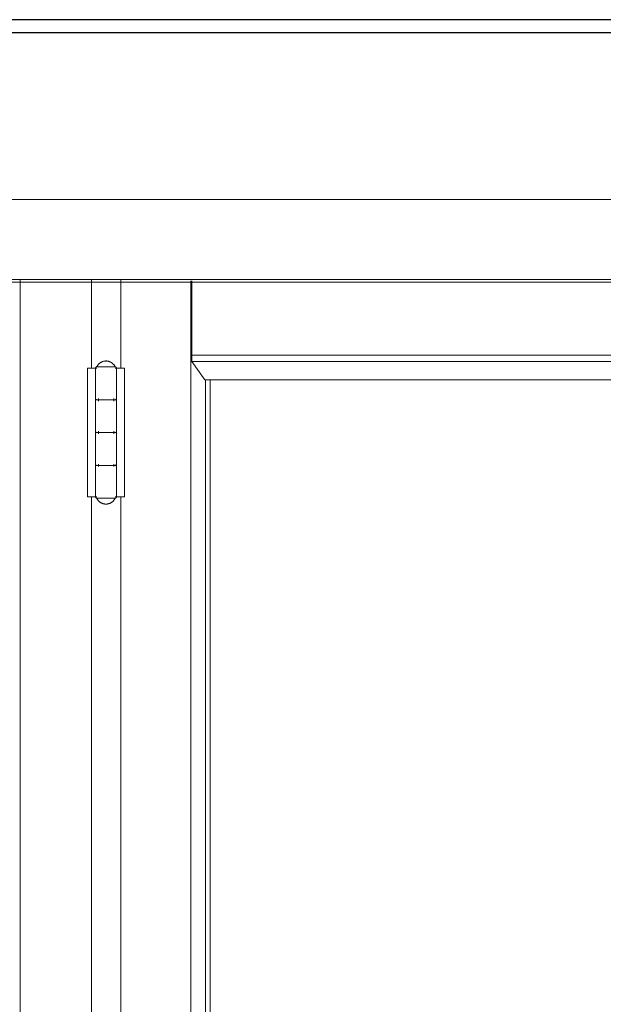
# Model space of a CAD drawing. Header units: inches. Extents: x 424 to 2043, y -237 to 445.
# Tile 765 of 965: x 872.313 to 872.758, y 214.347 to 215.097. Entities that reach past the tile are written whole.
import ezdxf

# ---------------------------------------------------------------- set-up
doc = ezdxf.new("R2010")
doc.units = ezdxf.units.IN
doc.header["$MEASUREMENT"] = 0
for name, color, linetype, lineweight in [('A-DOOR', 31, 'Continuous', 9), ('A-GENM', 13, 'Continuous', 9), ('A-WALL', 113, 'Continuous', 9)]:
    doc.layers.add(name, color=color, linetype=linetype, lineweight=lineweight)

# ---------------------------------------------------------------- blocks, each defined once
blk = doc.blocks.new('Generic Models 1 - Generic Models 1-135348-Section 1')
at = {"layer": 'A-GENM', "lineweight": 25}
blk.add_line((-87.41681, 0), (-119.66777, 0), dxfattribs=at)
blk = doc.blocks.new('Generic Models 7 - Generic Models 7-166682-Section 1')
at = {"layer": 'A-GENM', "lineweight": 25}
for p, q in [((-82.46153, 0), (-119.66777, 0)), ((-82.46153, -0.01), (-119.66777, -0.01))]:
    blk.add_line(p, q, dxfattribs=at)
blk = doc.blocks.new('5-panel_Bi-fold_external_door_10806 - Type 1-239875-Section 1')
at = {"layer": 'A-DOOR'}
for p, q in [((-107.16882, -0.137), (-102.25701, -0.137)), ((-107.16882, -0.19798), (-102.25701, -0.19798)), ((-107.1688, -0.2), (-102.25699, -0.2)), ((-104.57272, -2.937), (-104.57272, -0.19843)), ((-104.51851, -0.26546), (-104.51851, -0.19843)), ((-104.49612, -0.19843), (-104.49612, -0.26546)), ((-104.44285, -0.19885), (-104.44285, -2.937)), ((-104.44214, -0.25544), (-104.44214, -0.19885)), ((-104.44208, -0.26041), (-104.44214, -0.25544)), ((-104.44214, -0.25544), (-103.86171, -0.25544)), ((-104.4322, -0.27426), (-104.44208, -0.26041)), ((-104.44208, -0.26041), (-103.86171, -0.26041)), ((-104.52136, -0.26546), (-104.51713, -0.26546)), ((-104.52136, -0.36346), (-104.52136, -0.26546)), ((-104.51713, -0.26546), (-104.51541, -0.26546)), ((-104.51541, -0.26546), (-104.51541, -0.28846)), ((-104.51541, -0.26546), (-104.5144, -0.26546)), ((-104.51541, -0.36346), (-104.51541, -0.26546)), ((-104.50747, -0.26446), (-104.5135, -0.26446)), ((-104.50138, -0.26446), (-104.50747, -0.26446)), ((-104.50036, -0.26546), (-104.49964, -0.26546)), ((-104.49942, -0.26546), (-104.49762, -0.26546)), ((-104.49942, -0.26546), (-104.49942, -0.36346)), ((-104.49941, -0.28846), (-104.49941, -0.26546)), ((-104.49762, -0.26546), (-104.49331, -0.26546)), ((-104.49331, -0.26546), (-104.49331, -0.36346)), ((-104.4322, -0.27426), (-103.86171, -0.27426)), ((-104.4316, -0.27426), (-104.4316, -2.83524)), ((-104.42802, -0.27426), (-104.42802, -2.83524)), ((-104.51541, -0.29046), (-104.51541, -0.31346)), ((-104.51319, -0.29046), (-104.51319, -0.28846)), ((-104.50747, -0.28946), (-104.50735, -0.28946)), ((-104.50735, -0.28946), (-104.50747, -0.28946)), ((-104.50154, -0.28846), (-104.50154, -0.29046)), ((-104.49941, -0.31346), (-104.49941, -0.29046)), ((-104.51319, -0.31546), (-104.51319, -0.31346)), ((-104.50747, -0.31446), (-104.50735, -0.31446)), ((-104.50735, -0.31446), (-104.50747, -0.31446)), ((-104.50154, -0.31346), (-104.50154, -0.31546)), ((-104.51541, -0.31546), (-104.51541, -0.33846)), ((-104.49941, -0.33846), (-104.49941, -0.31546)), ((-104.51541, -0.34046), (-104.51541, -0.36346)), ((-104.51319, -0.34046), (-104.51319, -0.33846)), ((-104.50747, -0.33946), (-104.50735, -0.33946)), ((-104.50735, -0.33946), (-104.50747, -0.33946)), ((-104.50154, -0.33846), (-104.50154, -0.34046)), ((-104.49941, -0.36346), (-104.49941, -0.34046)), ((-104.51713, -0.36346), (-104.52136, -0.36346)), ((-104.51851, -1.688), (-104.51851, -0.36346)), ((-104.51541, -0.36346), (-104.51713, -0.36346)), ((-104.5144, -0.36346), (-104.51541, -0.36346)), ((-104.5135, -0.36446), (-104.50747, -0.36446)), ((-104.50747, -0.36446), (-104.50138, -0.36446)), ((-104.49964, -0.36346), (-104.50036, -0.36346)), ((-104.49762, -0.36346), (-104.49942, -0.36346)), ((-104.49331, -0.36346), (-104.49762, -0.36346)), ((-104.49612, -0.36346), (-104.49612, -1.688))]:
    blk.add_line(p, q, dxfattribs=at)
at = {"layer": 'A-DOOR', "flags": 128}
for points in [[(-104.51441, -0.26446), (-104.51428, -0.26418), (-104.51413, -0.26391), (-104.51398, -0.26365), (-104.51381, -0.26339), (-104.51364, -0.26313), (-104.51345, -0.26289), (-104.51326, -0.26265), (-104.51305, -0.26242), (-104.51284, -0.2622), (-104.51261, -0.26199), (-104.51238, -0.26178), (-104.51214, -0.26159), (-104.5119, -0.2614), (-104.51164, -0.26123), (-104.51138, -0.26107), (-104.51112, -0.26091), (-104.51085, -0.26077), (-104.51057, -0.26064), (-104.51028, -0.26052), (-104.51, -0.26041), (-104.5097, -0.26031), (-104.50941, -0.26022), (-104.50911, -0.26015), (-104.50881, -0.26009), (-104.5085, -0.26004), (-104.5082, -0.26), (-104.50789, -0.25998), (-104.50759, -0.25996), (-104.50741, -0.25996)], [(-104.50741, -0.25996), (-104.5071, -0.25997), (-104.5068, -0.25999), (-104.50649, -0.26002), (-104.50618, -0.26006), (-104.50588, -0.26011), (-104.50558, -0.26018), (-104.50528, -0.26026), (-104.50499, -0.26035), (-104.5047, -0.26045), (-104.50441, -0.26057), (-104.50413, -0.26069), (-104.50386, -0.26083), (-104.50359, -0.26098), (-104.50332, -0.26114), (-104.50307, -0.2613), (-104.50282, -0.26148), (-104.50257, -0.26167), (-104.50234, -0.26187), (-104.50211, -0.26208), (-104.50189, -0.26229), (-104.50168, -0.26252), (-104.50148, -0.26275), (-104.50129, -0.26299), (-104.50111, -0.26324), (-104.50094, -0.2635), (-104.50077, -0.26376), (-104.50062, -0.26403), (-104.50048, -0.2643), (-104.50041, -0.26446)], [(-104.51541, -0.26546), (-104.51541, -0.26542), (-104.51541, -0.26538), (-104.5154, -0.26534), (-104.5154, -0.2653), (-104.51539, -0.26526), (-104.51538, -0.26522), (-104.51537, -0.26518), (-104.51536, -0.26515), (-104.51535, -0.26511), (-104.51533, -0.26507), (-104.51532, -0.26503), (-104.5153, -0.265), (-104.51528, -0.26496), (-104.51526, -0.26493), (-104.51524, -0.2649), (-104.51521, -0.26486), (-104.51519, -0.26483), (-104.51516, -0.2648), (-104.51514, -0.26477), (-104.51511, -0.26474), (-104.51508, -0.26472), (-104.51505, -0.26469), (-104.51502, -0.26467), (-104.51498, -0.26464), (-104.51495, -0.26462), (-104.51492, -0.2646), (-104.51488, -0.26458), (-104.51485, -0.26456), (-104.51481, -0.26454), (-104.51477, -0.26453), (-104.51474, -0.26452), (-104.5147, -0.2645), (-104.51466, -0.26449), (-104.51462, -0.26448), (-104.51458, -0.26448), (-104.51454, -0.26447), (-104.5145, -0.26447), (-104.51446, -0.26446), (-104.51442, -0.26446), (-104.51441, -0.26446)], [(-104.50747, -0.26446), (-104.50775, -0.26446), (-104.50803, -0.26446), (-104.50831, -0.26446), (-104.50859, -0.26446), (-104.50886, -0.26446), (-104.50913, -0.26446), (-104.5094, -0.26446), (-104.50967, -0.26446), (-104.50993, -0.26446), (-104.51019, -0.26446), (-104.51045, -0.26446), (-104.5107, -0.26446), (-104.51094, -0.26446), (-104.51118, -0.26446), (-104.51141, -0.26446), (-104.51164, -0.26446), (-104.51186, -0.26446), (-104.51207, -0.26446), (-104.51228, -0.26446), (-104.51247, -0.26446), (-104.51266, -0.26446), (-104.51284, -0.26446), (-104.51302, -0.26446), (-104.51318, -0.26446), (-104.51333, -0.26446), (-104.51348, -0.26446), (-104.51361, -0.26446), (-104.51374, -0.26446), (-104.51385, -0.26446), (-104.51396, -0.26446), (-104.51405, -0.26446), (-104.51413, -0.26446), (-104.51421, -0.26446), (-104.51427, -0.26446), (-104.51432, -0.26446), (-104.51436, -0.26446), (-104.51439, -0.26446), (-104.5144, -0.26446), (-104.51441, -0.26446)], [(-104.51441, -0.26446), (-104.51441, -0.26446), (-104.51439, -0.26446), (-104.51436, -0.26446), (-104.51432, -0.26446), (-104.51427, -0.26446), (-104.51421, -0.26446), (-104.51414, -0.26446), (-104.51406, -0.26446), (-104.51396, -0.26446), (-104.51386, -0.26446), (-104.51374, -0.26446), (-104.51362, -0.26446), (-104.51349, -0.26446), (-104.51334, -0.26446), (-104.51319, -0.26446), (-104.51303, -0.26446), (-104.51285, -0.26446)], [(-104.50041, -0.26446), (-104.50042, -0.26446), (-104.50043, -0.26446), (-104.50046, -0.26446), (-104.5005, -0.26446), (-104.50055, -0.26446), (-104.50061, -0.26446), (-104.50068, -0.26446), (-104.50077, -0.26446), (-104.50086, -0.26446), (-104.50096, -0.26446), (-104.50108, -0.26446), (-104.5012, -0.26446), (-104.50134, -0.26446), (-104.50148, -0.26446), (-104.50163, -0.26446), (-104.5018, -0.26446), (-104.50197, -0.26446), (-104.50215, -0.26446), (-104.50234, -0.26446), (-104.50253, -0.26446), (-104.50274, -0.26446), (-104.50295, -0.26446), (-104.50317, -0.26446), (-104.5034, -0.26446), (-104.50363, -0.26446), (-104.50387, -0.26446), (-104.50411, -0.26446), (-104.50436, -0.26446), (-104.50462, -0.26446), (-104.50487, -0.26446), (-104.50514, -0.26446), (-104.5054, -0.26446), (-104.50567, -0.26446), (-104.50595, -0.26446), (-104.50622, -0.26446), (-104.5065, -0.26446), (-104.50678, -0.26446), (-104.50706, -0.26446), (-104.50734, -0.26446), (-104.50747, -0.26446)], [(-104.50198, -0.26446), (-104.5018, -0.26446), (-104.50164, -0.26446), (-104.50149, -0.26446), (-104.50134, -0.26446), (-104.50121, -0.26446), (-104.50108, -0.26446), (-104.50097, -0.26446), (-104.50086, -0.26446), (-104.50077, -0.26446), (-104.50069, -0.26446), (-104.50061, -0.26446), (-104.50055, -0.26446), (-104.5005, -0.26446), (-104.50046, -0.26446), (-104.50043, -0.26446), (-104.50042, -0.26446), (-104.50041, -0.26446)], [(-104.50041, -0.26446), (-104.50037, -0.26446), (-104.50033, -0.26446), (-104.50029, -0.26447), (-104.50025, -0.26447), (-104.50021, -0.26448), (-104.50017, -0.26449), (-104.50013, -0.2645), (-104.5001, -0.26451), (-104.50006, -0.26453), (-104.50002, -0.26454), (-104.49998, -0.26456), (-104.49995, -0.26457), (-104.49991, -0.26459), (-104.49988, -0.26461), (-104.49985, -0.26464), (-104.49981, -0.26466), (-104.49978, -0.26468), (-104.49975, -0.26471), (-104.49972, -0.26474), (-104.49969, -0.26476), (-104.49967, -0.26479), (-104.49964, -0.26482), (-104.49962, -0.26486), (-104.49959, -0.26489), (-104.49957, -0.26492), (-104.49955, -0.26495), (-104.49953, -0.26499), (-104.49951, -0.26503), (-104.49949, -0.26506), (-104.49948, -0.2651), (-104.49946, -0.26514), (-104.49945, -0.26517), (-104.49944, -0.26521), (-104.49943, -0.26525), (-104.49943, -0.26529), (-104.49942, -0.26533), (-104.49941, -0.26537), (-104.49941, -0.26541), (-104.49941, -0.26545), (-104.49941, -0.26546)], [(-104.51441, -0.28946), (-104.51445, -0.28946), (-104.51449, -0.28946), (-104.51453, -0.28945), (-104.51457, -0.28945), (-104.51461, -0.28944), (-104.51465, -0.28943), (-104.51469, -0.28942), (-104.51473, -0.28941), (-104.51476, -0.2894), (-104.5148, -0.28938), (-104.51484, -0.28937), (-104.51487, -0.28935), (-104.51491, -0.28933), (-104.51494, -0.28931), (-104.51498, -0.28929), (-104.51501, -0.28926), (-104.51504, -0.28924), (-104.51507, -0.28921), (-104.5151, -0.28919), (-104.51513, -0.28916), (-104.51516, -0.28913), (-104.51518, -0.2891), (-104.51521, -0.28907), (-104.51523, -0.28903), (-104.51525, -0.289), (-104.51527, -0.28897), (-104.51529, -0.28893), (-104.51531, -0.2889), (-104.51533, -0.28886), (-104.51534, -0.28882), (-104.51536, -0.28879), (-104.51537, -0.28875), (-104.51538, -0.28871), (-104.51539, -0.28867), (-104.5154, -0.28863), (-104.5154, -0.28859), (-104.51541, -0.28855), (-104.51541, -0.28851), (-104.51541, -0.28847), (-104.51541, -0.28846)], [(-104.51541, -0.29046), (-104.51541, -0.29042), (-104.51541, -0.29038), (-104.5154, -0.29034), (-104.5154, -0.2903), (-104.51539, -0.29026), (-104.51538, -0.29022), (-104.51537, -0.29018), (-104.51536, -0.29015), (-104.51535, -0.29011), (-104.51533, -0.29007), (-104.51532, -0.29003), (-104.5153, -0.29), (-104.51528, -0.28996), (-104.51526, -0.28993), (-104.51524, -0.2899), (-104.51521, -0.28986), (-104.51519, -0.28983), (-104.51516, -0.2898), (-104.51514, -0.28977), (-104.51511, -0.28974), (-104.51508, -0.28972), (-104.51505, -0.28969), (-104.51502, -0.28967), (-104.51498, -0.28964), (-104.51495, -0.28962), (-104.51492, -0.2896), (-104.51488, -0.28958), (-104.51485, -0.28956), (-104.51481, -0.28954), (-104.51477, -0.28953), (-104.51474, -0.28952), (-104.5147, -0.2895), (-104.51466, -0.28949), (-104.51462, -0.28948), (-104.51458, -0.28948), (-104.51454, -0.28947), (-104.5145, -0.28947), (-104.51446, -0.28946), (-104.51442, -0.28946), (-104.51441, -0.28946)], [(-104.50735, -0.28946), (-104.50763, -0.28946), (-104.50791, -0.28946), (-104.50819, -0.28946), (-104.50846, -0.28946), (-104.50874, -0.28946), (-104.50901, -0.28946), (-104.50929, -0.28946), (-104.50955, -0.28946), (-104.50982, -0.28946), (-104.51008, -0.28946), (-104.51034, -0.28946), (-104.51059, -0.28946), (-104.51084, -0.28946), (-104.51108, -0.28946), (-104.51131, -0.28946), (-104.51154, -0.28946), (-104.51176, -0.28946), (-104.51198, -0.28946), (-104.51219, -0.28946), (-104.51239, -0.28946), (-104.51258, -0.28946), (-104.51277, -0.28946), (-104.51294, -0.28946), (-104.51311, -0.28946), (-104.51327, -0.28946), (-104.51342, -0.28946), (-104.51356, -0.28946), (-104.51368, -0.28946), (-104.5138, -0.28946), (-104.51391, -0.28946), (-104.51401, -0.28946), (-104.5141, -0.28946), (-104.51418, -0.28946), (-104.51424, -0.28946), (-104.5143, -0.28946), (-104.51434, -0.28946), (-104.51438, -0.28946), (-104.5144, -0.28946), (-104.51441, -0.28946)], [(-104.51441, -0.28946), (-104.51441, -0.28946), (-104.51439, -0.28946), (-104.51436, -0.28946), (-104.51432, -0.28946), (-104.51427, -0.28946), (-104.51421, -0.28946), (-104.51414, -0.28946), (-104.51406, -0.28946), (-104.51396, -0.28946), (-104.51386, -0.28946), (-104.51374, -0.28946), (-104.51362, -0.28946), (-104.51349, -0.28946), (-104.51334, -0.28946), (-104.51319, -0.28946), (-104.51303, -0.28946), (-104.51285, -0.28946), (-104.51267, -0.28946), (-104.51248, -0.28946), (-104.51229, -0.28946), (-104.51208, -0.28946), (-104.51187, -0.28946), (-104.51165, -0.28946), (-104.51143, -0.28946), (-104.51119, -0.28946), (-104.51095, -0.28946), (-104.51071, -0.28946), (-104.51046, -0.28946), (-104.51021, -0.28946), (-104.50995, -0.28946), (-104.50968, -0.28946), (-104.50942, -0.28946), (-104.50915, -0.28946), (-104.50888, -0.28946), (-104.5086, -0.28946), (-104.50832, -0.28946), (-104.50805, -0.28946), (-104.50777, -0.28946), (-104.50749, -0.28946), (-104.50747, -0.28946)], [(-104.50747, -0.28946), (-104.50775, -0.28946), (-104.50803, -0.28946), (-104.50831, -0.28946), (-104.50859, -0.28946), (-104.50886, -0.28946), (-104.50913, -0.28946), (-104.5094, -0.28946), (-104.50967, -0.28946), (-104.50993, -0.28946), (-104.51019, -0.28946), (-104.51045, -0.28946), (-104.5107, -0.28946), (-104.51094, -0.28946), (-104.51118, -0.28946), (-104.51141, -0.28946), (-104.51164, -0.28946), (-104.51186, -0.28946), (-104.51207, -0.28946), (-104.51228, -0.28946), (-104.51247, -0.28946), (-104.51266, -0.28946), (-104.51284, -0.28946), (-104.51302, -0.28946), (-104.51318, -0.28946), (-104.51333, -0.28946), (-104.51348, -0.28946), (-104.51361, -0.28946), (-104.51374, -0.28946), (-104.51385, -0.28946), (-104.51396, -0.28946), (-104.51405, -0.28946), (-104.51413, -0.28946), (-104.51421, -0.28946), (-104.51427, -0.28946), (-104.51432, -0.28946), (-104.51436, -0.28946), (-104.51439, -0.28946), (-104.5144, -0.28946), (-104.51441, -0.28946)], [(-104.51441, -0.28946), (-104.51441, -0.28946), (-104.51439, -0.28946), (-104.51436, -0.28946), (-104.51432, -0.28946), (-104.51427, -0.28946), (-104.51421, -0.28946), (-104.51414, -0.28946), (-104.51406, -0.28946), (-104.51396, -0.28946), (-104.51386, -0.28946), (-104.51374, -0.28946), (-104.51362, -0.28946), (-104.51349, -0.28946), (-104.51334, -0.28946), (-104.51319, -0.28946), (-104.51303, -0.28946), (-104.51285, -0.28946), (-104.51267, -0.28946), (-104.51248, -0.28946), (-104.51229, -0.28946), (-104.51208, -0.28946), (-104.51187, -0.28946), (-104.51165, -0.28946), (-104.51143, -0.28946), (-104.51119, -0.28946), (-104.51095, -0.28946), (-104.51071, -0.28946), (-104.51046, -0.28946), (-104.51021, -0.28946), (-104.50995, -0.28946), (-104.50968, -0.28946), (-104.50942, -0.28946), (-104.50915, -0.28946), (-104.50888, -0.28946), (-104.5086, -0.28946), (-104.50832, -0.28946), (-104.50805, -0.28946), (-104.50777, -0.28946), (-104.50749, -0.28946), (-104.50735, -0.28946)], [(-104.50747, -0.28946), (-104.50719, -0.28946), (-104.50691, -0.28946), (-104.50663, -0.28946), (-104.50636, -0.28946), (-104.50608, -0.28946), (-104.50581, -0.28946), (-104.50554, -0.28946), (-104.50527, -0.28946), (-104.505, -0.28946), (-104.50474, -0.28946), (-104.50449, -0.28946), (-104.50423, -0.28946), (-104.50399, -0.28946), (-104.50374, -0.28946), (-104.50351, -0.28946), (-104.50328, -0.28946), (-104.50306, -0.28946), (-104.50284, -0.28946), (-104.50263, -0.28946), (-104.50243, -0.28946), (-104.50224, -0.28946), (-104.50206, -0.28946), (-104.50188, -0.28946), (-104.50171, -0.28946), (-104.50155, -0.28946), (-104.50141, -0.28946), (-104.50127, -0.28946), (-104.50114, -0.28946), (-104.50102, -0.28946), (-104.50091, -0.28946), (-104.50081, -0.28946), (-104.50072, -0.28946), (-104.50065, -0.28946), (-104.50058, -0.28946), (-104.50052, -0.28946), (-104.50048, -0.28946), (-104.50045, -0.28946), (-104.50042, -0.28946), (-104.50041, -0.28946)], [(-104.50041, -0.28946), (-104.50042, -0.28946), (-104.50043, -0.28946), (-104.50046, -0.28946), (-104.5005, -0.28946), (-104.50055, -0.28946), (-104.50061, -0.28946), (-104.50068, -0.28946), (-104.50077, -0.28946), (-104.50086, -0.28946), (-104.50096, -0.28946), (-104.50108, -0.28946), (-104.5012, -0.28946), (-104.50134, -0.28946), (-104.50148, -0.28946), (-104.50163, -0.28946), (-104.5018, -0.28946), (-104.50197, -0.28946), (-104.50215, -0.28946), (-104.50234, -0.28946), (-104.50253, -0.28946), (-104.50274, -0.28946), (-104.50295, -0.28946), (-104.50317, -0.28946), (-104.5034, -0.28946), (-104.50363, -0.28946), (-104.50387, -0.28946), (-104.50411, -0.28946), (-104.50436, -0.28946), (-104.50462, -0.28946), (-104.50487, -0.28946), (-104.50514, -0.28946), (-104.5054, -0.28946), (-104.50567, -0.28946), (-104.50595, -0.28946), (-104.50622, -0.28946), (-104.5065, -0.28946), (-104.50678, -0.28946), (-104.50706, -0.28946), (-104.50734, -0.28946), (-104.50747, -0.28946)], [(-104.50041, -0.28946), (-104.50042, -0.28946), (-104.50043, -0.28946), (-104.50046, -0.28946), (-104.5005, -0.28946), (-104.50055, -0.28946), (-104.50061, -0.28946), (-104.50068, -0.28946), (-104.50077, -0.28946), (-104.50086, -0.28946), (-104.50096, -0.28946), (-104.50108, -0.28946), (-104.5012, -0.28946), (-104.50134, -0.28946), (-104.50148, -0.28946), (-104.50163, -0.28946), (-104.5018, -0.28946), (-104.50197, -0.28946), (-104.50215, -0.28946), (-104.50234, -0.28946), (-104.50253, -0.28946), (-104.50274, -0.28946), (-104.50295, -0.28946), (-104.50317, -0.28946), (-104.5034, -0.28946), (-104.50363, -0.28946), (-104.50387, -0.28946), (-104.50411, -0.28946), (-104.50436, -0.28946), (-104.50462, -0.28946), (-104.50487, -0.28946), (-104.50514, -0.28946), (-104.5054, -0.28946), (-104.50567, -0.28946), (-104.50595, -0.28946), (-104.50622, -0.28946), (-104.5065, -0.28946), (-104.50678, -0.28946), (-104.50706, -0.28946), (-104.50734, -0.28946), (-104.50735, -0.28946)], [(-104.50735, -0.28946), (-104.50707, -0.28946), (-104.50679, -0.28946), (-104.50651, -0.28946), (-104.50623, -0.28946), (-104.50596, -0.28946), (-104.50569, -0.28946), (-104.50542, -0.28946), (-104.50515, -0.28946), (-104.50489, -0.28946), (-104.50463, -0.28946), (-104.50437, -0.28946), (-104.50412, -0.28946), (-104.50388, -0.28946), (-104.50364, -0.28946), (-104.50341, -0.28946), (-104.50318, -0.28946), (-104.50296, -0.28946), (-104.50275, -0.28946), (-104.50254, -0.28946), (-104.50235, -0.28946), (-104.50216, -0.28946), (-104.50198, -0.28946), (-104.5018, -0.28946), (-104.50164, -0.28946), (-104.50149, -0.28946), (-104.50134, -0.28946), (-104.50121, -0.28946), (-104.50108, -0.28946), (-104.50097, -0.28946), (-104.50086, -0.28946), (-104.50077, -0.28946), (-104.50069, -0.28946), (-104.50061, -0.28946), (-104.50055, -0.28946), (-104.5005, -0.28946), (-104.50046, -0.28946), (-104.50043, -0.28946), (-104.50042, -0.28946), (-104.50041, -0.28946)], [(-104.49941, -0.28846), (-104.49941, -0.2885), (-104.49941, -0.28854), (-104.49942, -0.28858), (-104.49942, -0.28862), (-104.49943, -0.28866), (-104.49944, -0.2887), (-104.49945, -0.28874), (-104.49946, -0.28878), (-104.49947, -0.28881), (-104.49949, -0.28885), (-104.49951, -0.28889), (-104.49952, -0.28892), (-104.49954, -0.28896), (-104.49956, -0.28899), (-104.49959, -0.28903), (-104.49961, -0.28906), (-104.49963, -0.28909), (-104.49966, -0.28912), (-104.49969, -0.28915), (-104.49971, -0.28918), (-104.49974, -0.28921), (-104.49977, -0.28923), (-104.4998, -0.28926), (-104.49984, -0.28928), (-104.49987, -0.2893), (-104.4999, -0.28932), (-104.49994, -0.28934), (-104.49997, -0.28936), (-104.50001, -0.28938), (-104.50005, -0.28939), (-104.50009, -0.28941), (-104.50012, -0.28942), (-104.50016, -0.28943), (-104.5002, -0.28944), (-104.50024, -0.28945), (-104.50028, -0.28945), (-104.50032, -0.28946), (-104.50036, -0.28946), (-104.5004, -0.28946), (-104.50041, -0.28946)], [(-104.50041, -0.28946), (-104.50037, -0.28946), (-104.50033, -0.28946), (-104.50029, -0.28947), (-104.50025, -0.28947), (-104.50021, -0.28948), (-104.50017, -0.28949), (-104.50013, -0.2895), (-104.5001, -0.28951), (-104.50006, -0.28953), (-104.50002, -0.28954), (-104.49998, -0.28956), (-104.49995, -0.28957), (-104.49991, -0.28959), (-104.49988, -0.28961), (-104.49985, -0.28964), (-104.49981, -0.28966), (-104.49978, -0.28968), (-104.49975, -0.28971), (-104.49972, -0.28974), (-104.49969, -0.28976), (-104.49967, -0.28979), (-104.49964, -0.28982), (-104.49962, -0.28986), (-104.49959, -0.28989), (-104.49957, -0.28992), (-104.49955, -0.28995), (-104.49953, -0.28999), (-104.49951, -0.29003), (-104.49949, -0.29006), (-104.49948, -0.2901), (-104.49946, -0.29014), (-104.49945, -0.29017), (-104.49944, -0.29021), (-104.49943, -0.29025), (-104.49943, -0.29029), (-104.49942, -0.29033), (-104.49941, -0.29037), (-104.49941, -0.29041), (-104.49941, -0.29045), (-104.49941, -0.29046)], [(-104.51441, -0.31446), (-104.51445, -0.31446), (-104.51449, -0.31446), (-104.51453, -0.31445), (-104.51457, -0.31445), (-104.51461, -0.31444), (-104.51465, -0.31443), (-104.51469, -0.31442), (-104.51473, -0.31441), (-104.51476, -0.3144), (-104.5148, -0.31438), (-104.51484, -0.31437), (-104.51487, -0.31435), (-104.51491, -0.31433), (-104.51494, -0.31431), (-104.51498, -0.31429), (-104.51501, -0.31426), (-104.51504, -0.31424), (-104.51507, -0.31421), (-104.5151, -0.31419), (-104.51513, -0.31416), (-104.51516, -0.31413), (-104.51518, -0.3141), (-104.51521, -0.31407), (-104.51523, -0.31403), (-104.51525, -0.314), (-104.51527, -0.31397), (-104.51529, -0.31393), (-104.51531, -0.3139), (-104.51533, -0.31386), (-104.51534, -0.31382), (-104.51536, -0.31379), (-104.51537, -0.31375), (-104.51538, -0.31371), (-104.51539, -0.31367), (-104.5154, -0.31363), (-104.5154, -0.31359), (-104.51541, -0.31355), (-104.51541, -0.31351), (-104.51541, -0.31347), (-104.51541, -0.31346)], [(-104.51541, -0.31546), (-104.51541, -0.31542), (-104.51541, -0.31538), (-104.5154, -0.31534), (-104.5154, -0.3153), (-104.51539, -0.31526), (-104.51538, -0.31522), (-104.51537, -0.31518), (-104.51536, -0.31515), (-104.51535, -0.31511), (-104.51533, -0.31507), (-104.51532, -0.31503), (-104.5153, -0.315), (-104.51528, -0.31496), (-104.51526, -0.31493), (-104.51524, -0.3149), (-104.51521, -0.31486), (-104.51519, -0.31483), (-104.51516, -0.3148), (-104.51514, -0.31477), (-104.51511, -0.31474), (-104.51508, -0.31472), (-104.51505, -0.31469), (-104.51502, -0.31467), (-104.51498, -0.31464), (-104.51495, -0.31462), (-104.51492, -0.3146), (-104.51488, -0.31458), (-104.51485, -0.31456), (-104.51481, -0.31454), (-104.51477, -0.31453), (-104.51474, -0.31452), (-104.5147, -0.3145), (-104.51466, -0.31449), (-104.51462, -0.31448), (-104.51458, -0.31448), (-104.51454, -0.31447), (-104.5145, -0.31447), (-104.51446, -0.31446), (-104.51442, -0.31446), (-104.51441, -0.31446)], [(-104.50735, -0.31446), (-104.50763, -0.31446), (-104.50791, -0.31446), (-104.50819, -0.31446), (-104.50846, -0.31446), (-104.50874, -0.31446), (-104.50901, -0.31446), (-104.50929, -0.31446), (-104.50955, -0.31446), (-104.50982, -0.31446), (-104.51008, -0.31446), (-104.51034, -0.31446), (-104.51059, -0.31446), (-104.51084, -0.31446), (-104.51108, -0.31446), (-104.51131, -0.31446), (-104.51154, -0.31446), (-104.51176, -0.31446), (-104.51198, -0.31446), (-104.51219, -0.31446), (-104.51239, -0.31446), (-104.51258, -0.31446), (-104.51277, -0.31446), (-104.51294, -0.31446), (-104.51311, -0.31446), (-104.51327, -0.31446), (-104.51342, -0.31446), (-104.51356, -0.31446), (-104.51368, -0.31446), (-104.5138, -0.31446), (-104.51391, -0.31446), (-104.51401, -0.31446), (-104.5141, -0.31446), (-104.51418, -0.31446), (-104.51424, -0.31446), (-104.5143, -0.31446), (-104.51434, -0.31446), (-104.51438, -0.31446), (-104.5144, -0.31446), (-104.51441, -0.31446)], [(-104.51441, -0.31446), (-104.51441, -0.31446), (-104.51439, -0.31446), (-104.51436, -0.31446), (-104.51432, -0.31446), (-104.51427, -0.31446), (-104.51421, -0.31446), (-104.51414, -0.31446), (-104.51406, -0.31446), (-104.51396, -0.31446), (-104.51386, -0.31446), (-104.51374, -0.31446), (-104.51362, -0.31446), (-104.51349, -0.31446), (-104.51334, -0.31446), (-104.51319, -0.31446), (-104.51303, -0.31446), (-104.51285, -0.31446), (-104.51267, -0.31446), (-104.51248, -0.31446), (-104.51229, -0.31446), (-104.51208, -0.31446), (-104.51187, -0.31446), (-104.51165, -0.31446), (-104.51143, -0.31446), (-104.51119, -0.31446), (-104.51095, -0.31446), (-104.51071, -0.31446), (-104.51046, -0.31446), (-104.51021, -0.31446), (-104.50995, -0.31446), (-104.50968, -0.31446), (-104.50942, -0.31446), (-104.50915, -0.31446), (-104.50888, -0.31446), (-104.5086, -0.31446), (-104.50832, -0.31446), (-104.50805, -0.31446), (-104.50777, -0.31446), (-104.50749, -0.31446), (-104.50747, -0.31446)], [(-104.50747, -0.31446), (-104.50775, -0.31446), (-104.50803, -0.31446), (-104.50831, -0.31446), (-104.50859, -0.31446), (-104.50886, -0.31446), (-104.50913, -0.31446), (-104.5094, -0.31446), (-104.50967, -0.31446), (-104.50993, -0.31446), (-104.51019, -0.31446), (-104.51045, -0.31446), (-104.5107, -0.31446), (-104.51094, -0.31446), (-104.51118, -0.31446), (-104.51141, -0.31446), (-104.51164, -0.31446), (-104.51186, -0.31446), (-104.51207, -0.31446), (-104.51228, -0.31446), (-104.51247, -0.31446), (-104.51266, -0.31446), (-104.51284, -0.31446), (-104.51302, -0.31446), (-104.51318, -0.31446), (-104.51333, -0.31446), (-104.51348, -0.31446), (-104.51361, -0.31446), (-104.51374, -0.31446), (-104.51385, -0.31446), (-104.51396, -0.31446), (-104.51405, -0.31446), (-104.51413, -0.31446), (-104.51421, -0.31446), (-104.51427, -0.31446), (-104.51432, -0.31446), (-104.51436, -0.31446), (-104.51439, -0.31446), (-104.5144, -0.31446), (-104.51441, -0.31446)], [(-104.51441, -0.31446), (-104.51441, -0.31446), (-104.51439, -0.31446), (-104.51436, -0.31446), (-104.51432, -0.31446), (-104.51427, -0.31446), (-104.51421, -0.31446), (-104.51414, -0.31446), (-104.51406, -0.31446), (-104.51396, -0.31446), (-104.51386, -0.31446), (-104.51374, -0.31446), (-104.51362, -0.31446), (-104.51349, -0.31446), (-104.51334, -0.31446), (-104.51319, -0.31446), (-104.51303, -0.31446), (-104.51285, -0.31446), (-104.51267, -0.31446), (-104.51248, -0.31446), (-104.51229, -0.31446), (-104.51208, -0.31446), (-104.51187, -0.31446), (-104.51165, -0.31446), (-104.51143, -0.31446), (-104.51119, -0.31446), (-104.51095, -0.31446), (-104.51071, -0.31446), (-104.51046, -0.31446), (-104.51021, -0.31446), (-104.50995, -0.31446), (-104.50968, -0.31446), (-104.50942, -0.31446), (-104.50915, -0.31446), (-104.50888, -0.31446), (-104.5086, -0.31446), (-104.50832, -0.31446), (-104.50805, -0.31446), (-104.50777, -0.31446), (-104.50749, -0.31446), (-104.50735, -0.31446)], [(-104.50747, -0.31446), (-104.50719, -0.31446), (-104.50691, -0.31446), (-104.50663, -0.31446), (-104.50636, -0.31446), (-104.50608, -0.31446), (-104.50581, -0.31446), (-104.50554, -0.31446), (-104.50527, -0.31446), (-104.505, -0.31446), (-104.50474, -0.31446), (-104.50449, -0.31446), (-104.50423, -0.31446), (-104.50399, -0.31446), (-104.50374, -0.31446), (-104.50351, -0.31446), (-104.50328, -0.31446), (-104.50306, -0.31446), (-104.50284, -0.31446), (-104.50263, -0.31446), (-104.50243, -0.31446), (-104.50224, -0.31446), (-104.50206, -0.31446), (-104.50188, -0.31446), (-104.50171, -0.31446), (-104.50155, -0.31446), (-104.50141, -0.31446), (-104.50127, -0.31446), (-104.50114, -0.31446), (-104.50102, -0.31446), (-104.50091, -0.31446), (-104.50081, -0.31446), (-104.50072, -0.31446), (-104.50065, -0.31446), (-104.50058, -0.31446), (-104.50052, -0.31446), (-104.50048, -0.31446), (-104.50045, -0.31446), (-104.50042, -0.31446), (-104.50041, -0.31446)], [(-104.50041, -0.31446), (-104.50042, -0.31446), (-104.50043, -0.31446), (-104.50046, -0.31446), (-104.5005, -0.31446), (-104.50055, -0.31446), (-104.50061, -0.31446), (-104.50068, -0.31446), (-104.50077, -0.31446), (-104.50086, -0.31446), (-104.50096, -0.31446), (-104.50108, -0.31446), (-104.5012, -0.31446), (-104.50134, -0.31446), (-104.50148, -0.31446), (-104.50163, -0.31446), (-104.5018, -0.31446), (-104.50197, -0.31446), (-104.50215, -0.31446), (-104.50234, -0.31446), (-104.50253, -0.31446), (-104.50274, -0.31446), (-104.50295, -0.31446), (-104.50317, -0.31446), (-104.5034, -0.31446), (-104.50363, -0.31446), (-104.50387, -0.31446), (-104.50411, -0.31446), (-104.50436, -0.31446), (-104.50462, -0.31446), (-104.50487, -0.31446), (-104.50514, -0.31446), (-104.5054, -0.31446), (-104.50567, -0.31446), (-104.50595, -0.31446), (-104.50622, -0.31446), (-104.5065, -0.31446), (-104.50678, -0.31446), (-104.50706, -0.31446), (-104.50734, -0.31446), (-104.50747, -0.31446)], [(-104.50041, -0.31446), (-104.50042, -0.31446), (-104.50043, -0.31446), (-104.50046, -0.31446), (-104.5005, -0.31446), (-104.50055, -0.31446), (-104.50061, -0.31446), (-104.50068, -0.31446), (-104.50077, -0.31446), (-104.50086, -0.31446), (-104.50096, -0.31446), (-104.50108, -0.31446), (-104.5012, -0.31446), (-104.50134, -0.31446), (-104.50148, -0.31446), (-104.50163, -0.31446), (-104.5018, -0.31446), (-104.50197, -0.31446), (-104.50215, -0.31446), (-104.50234, -0.31446), (-104.50253, -0.31446), (-104.50274, -0.31446), (-104.50295, -0.31446), (-104.50317, -0.31446), (-104.5034, -0.31446), (-104.50363, -0.31446), (-104.50387, -0.31446), (-104.50411, -0.31446), (-104.50436, -0.31446), (-104.50462, -0.31446), (-104.50487, -0.31446), (-104.50514, -0.31446), (-104.5054, -0.31446), (-104.50567, -0.31446), (-104.50595, -0.31446), (-104.50622, -0.31446), (-104.5065, -0.31446), (-104.50678, -0.31446), (-104.50706, -0.31446), (-104.50734, -0.31446), (-104.50735, -0.31446)], [(-104.50735, -0.31446), (-104.50707, -0.31446), (-104.50679, -0.31446), (-104.50651, -0.31446), (-104.50623, -0.31446), (-104.50596, -0.31446), (-104.50569, -0.31446), (-104.50542, -0.31446), (-104.50515, -0.31446), (-104.50489, -0.31446), (-104.50463, -0.31446), (-104.50437, -0.31446), (-104.50412, -0.31446), (-104.50388, -0.31446), (-104.50364, -0.31446), (-104.50341, -0.31446), (-104.50318, -0.31446), (-104.50296, -0.31446), (-104.50275, -0.31446), (-104.50254, -0.31446), (-104.50235, -0.31446), (-104.50216, -0.31446), (-104.50198, -0.31446), (-104.5018, -0.31446), (-104.50164, -0.31446), (-104.50149, -0.31446), (-104.50134, -0.31446), (-104.50121, -0.31446), (-104.50108, -0.31446), (-104.50097, -0.31446), (-104.50086, -0.31446), (-104.50077, -0.31446), (-104.50069, -0.31446), (-104.50061, -0.31446), (-104.50055, -0.31446), (-104.5005, -0.31446), (-104.50046, -0.31446), (-104.50043, -0.31446), (-104.50042, -0.31446), (-104.50041, -0.31446)], [(-104.49941, -0.31346), (-104.49941, -0.3135), (-104.49941, -0.31354), (-104.49942, -0.31358), (-104.49942, -0.31362), (-104.49943, -0.31366), (-104.49944, -0.3137), (-104.49945, -0.31374), (-104.49946, -0.31378), (-104.49947, -0.31381), (-104.49949, -0.31385), (-104.49951, -0.31389), (-104.49952, -0.31392), (-104.49954, -0.31396), (-104.49956, -0.31399), (-104.49959, -0.31403), (-104.49961, -0.31406), (-104.49963, -0.31409), (-104.49966, -0.31412), (-104.49969, -0.31415), (-104.49971, -0.31418), (-104.49974, -0.31421), (-104.49977, -0.31423), (-104.4998, -0.31426), (-104.49984, -0.31428), (-104.49987, -0.3143), (-104.4999, -0.31432), (-104.49994, -0.31434), (-104.49997, -0.31436), (-104.50001, -0.31438), (-104.50005, -0.31439), (-104.50009, -0.31441), (-104.50012, -0.31442), (-104.50016, -0.31443), (-104.5002, -0.31444), (-104.50024, -0.31445), (-104.50028, -0.31445), (-104.50032, -0.31446), (-104.50036, -0.31446), (-104.5004, -0.31446), (-104.50041, -0.31446)], [(-104.50041, -0.31446), (-104.50037, -0.31446), (-104.50033, -0.31446), (-104.50029, -0.31447), (-104.50025, -0.31447), (-104.50021, -0.31448), (-104.50017, -0.31449), (-104.50013, -0.3145), (-104.5001, -0.31451), (-104.50006, -0.31453), (-104.50002, -0.31454), (-104.49998, -0.31456), (-104.49995, -0.31457), (-104.49991, -0.31459), (-104.49988, -0.31461), (-104.49985, -0.31464), (-104.49981, -0.31466), (-104.49978, -0.31468), (-104.49975, -0.31471), (-104.49972, -0.31474), (-104.49969, -0.31476), (-104.49967, -0.31479), (-104.49964, -0.31482), (-104.49962, -0.31486), (-104.49959, -0.31489), (-104.49957, -0.31492), (-104.49955, -0.31495), (-104.49953, -0.31499), (-104.49951, -0.31503), (-104.49949, -0.31506), (-104.49948, -0.3151), (-104.49946, -0.31514), (-104.49945, -0.31517), (-104.49944, -0.31521), (-104.49943, -0.31525), (-104.49943, -0.31529), (-104.49942, -0.31533), (-104.49941, -0.31537), (-104.49941, -0.31541), (-104.49941, -0.31545), (-104.49941, -0.31546)], [(-104.51441, -0.33946), (-104.51445, -0.33946), (-104.51449, -0.33946), (-104.51453, -0.33945), (-104.51457, -0.33945), (-104.51461, -0.33944), (-104.51465, -0.33943), (-104.51469, -0.33942), (-104.51473, -0.33941), (-104.51476, -0.3394), (-104.5148, -0.33938), (-104.51484, -0.33937), (-104.51487, -0.33935), (-104.51491, -0.33933), (-104.51494, -0.33931), (-104.51498, -0.33929), (-104.51501, -0.33926), (-104.51504, -0.33924), (-104.51507, -0.33921), (-104.5151, -0.33919), (-104.51513, -0.33916), (-104.51516, -0.33913), (-104.51518, -0.3391), (-104.51521, -0.33907), (-104.51523, -0.33903), (-104.51525, -0.339), (-104.51527, -0.33897), (-104.51529, -0.33893), (-104.51531, -0.3389), (-104.51533, -0.33886), (-104.51534, -0.33882), (-104.51536, -0.33879), (-104.51537, -0.33875), (-104.51538, -0.33871), (-104.51539, -0.33867), (-104.5154, -0.33863), (-104.5154, -0.33859), (-104.51541, -0.33855), (-104.51541, -0.33851), (-104.51541, -0.33847), (-104.51541, -0.33846)], [(-104.51541, -0.34046), (-104.51541, -0.34042), (-104.51541, -0.34038), (-104.5154, -0.34034), (-104.5154, -0.3403), (-104.51539, -0.34026), (-104.51538, -0.34022), (-104.51537, -0.34018), (-104.51536, -0.34015), (-104.51535, -0.34011), (-104.51533, -0.34007), (-104.51532, -0.34003), (-104.5153, -0.34), (-104.51528, -0.33996), (-104.51526, -0.33993), (-104.51524, -0.3399), (-104.51521, -0.33986), (-104.51519, -0.33983), (-104.51516, -0.3398), (-104.51514, -0.33977), (-104.51511, -0.33974), (-104.51508, -0.33972), (-104.51505, -0.33969), (-104.51502, -0.33967), (-104.51498, -0.33964), (-104.51495, -0.33962), (-104.51492, -0.3396), (-104.51488, -0.33958), (-104.51485, -0.33956), (-104.51481, -0.33954), (-104.51477, -0.33953), (-104.51474, -0.33952), (-104.5147, -0.3395), (-104.51466, -0.33949), (-104.51462, -0.33948), (-104.51458, -0.33948), (-104.51454, -0.33947), (-104.5145, -0.33947), (-104.51446, -0.33946), (-104.51442, -0.33946), (-104.51441, -0.33946)], [(-104.50735, -0.33946), (-104.50763, -0.33946), (-104.50791, -0.33946), (-104.50819, -0.33946), (-104.50846, -0.33946), (-104.50874, -0.33946), (-104.50901, -0.33946), (-104.50929, -0.33946), (-104.50955, -0.33946), (-104.50982, -0.33946), (-104.51008, -0.33946), (-104.51034, -0.33946), (-104.51059, -0.33946), (-104.51084, -0.33946), (-104.51108, -0.33946), (-104.51131, -0.33946), (-104.51154, -0.33946), (-104.51176, -0.33946), (-104.51198, -0.33946), (-104.51219, -0.33946), (-104.51239, -0.33946), (-104.51258, -0.33946), (-104.51277, -0.33946), (-104.51294, -0.33946), (-104.51311, -0.33946), (-104.51327, -0.33946), (-104.51342, -0.33946), (-104.51356, -0.33946), (-104.51368, -0.33946), (-104.5138, -0.33946), (-104.51391, -0.33946), (-104.51401, -0.33946), (-104.5141, -0.33946), (-104.51418, -0.33946), (-104.51424, -0.33946), (-104.5143, -0.33946), (-104.51434, -0.33946), (-104.51438, -0.33946), (-104.5144, -0.33946), (-104.51441, -0.33946)], [(-104.51441, -0.33946), (-104.51441, -0.33946), (-104.51439, -0.33946), (-104.51436, -0.33946), (-104.51432, -0.33946), (-104.51427, -0.33946), (-104.51421, -0.33946), (-104.51414, -0.33946), (-104.51406, -0.33946), (-104.51396, -0.33946), (-104.51386, -0.33946), (-104.51374, -0.33946), (-104.51362, -0.33946), (-104.51349, -0.33946), (-104.51334, -0.33946), (-104.51319, -0.33946), (-104.51303, -0.33946), (-104.51285, -0.33946), (-104.51267, -0.33946), (-104.51248, -0.33946), (-104.51229, -0.33946), (-104.51208, -0.33946), (-104.51187, -0.33946), (-104.51165, -0.33946), (-104.51143, -0.33946), (-104.51119, -0.33946), (-104.51095, -0.33946), (-104.51071, -0.33946), (-104.51046, -0.33946), (-104.51021, -0.33946), (-104.50995, -0.33946), (-104.50968, -0.33946), (-104.50942, -0.33946), (-104.50915, -0.33946), (-104.50888, -0.33946), (-104.5086, -0.33946), (-104.50832, -0.33946), (-104.50805, -0.33946), (-104.50777, -0.33946), (-104.50749, -0.33946), (-104.50747, -0.33946)], [(-104.50747, -0.33946), (-104.50775, -0.33946), (-104.50803, -0.33946), (-104.50831, -0.33946), (-104.50859, -0.33946), (-104.50886, -0.33946), (-104.50913, -0.33946), (-104.5094, -0.33946), (-104.50967, -0.33946), (-104.50993, -0.33946), (-104.51019, -0.33946), (-104.51045, -0.33946), (-104.5107, -0.33946), (-104.51094, -0.33946), (-104.51118, -0.33946), (-104.51141, -0.33946), (-104.51164, -0.33946), (-104.51186, -0.33946), (-104.51207, -0.33946), (-104.51228, -0.33946), (-104.51247, -0.33946), (-104.51266, -0.33946), (-104.51284, -0.33946), (-104.51302, -0.33946), (-104.51318, -0.33946), (-104.51333, -0.33946), (-104.51348, -0.33946), (-104.51361, -0.33946), (-104.51374, -0.33946), (-104.51385, -0.33946), (-104.51396, -0.33946), (-104.51405, -0.33946), (-104.51413, -0.33946), (-104.51421, -0.33946), (-104.51427, -0.33946), (-104.51432, -0.33946), (-104.51436, -0.33946), (-104.51439, -0.33946), (-104.5144, -0.33946), (-104.51441, -0.33946)], [(-104.51441, -0.33946), (-104.51441, -0.33946), (-104.51439, -0.33946), (-104.51436, -0.33946), (-104.51432, -0.33946), (-104.51427, -0.33946), (-104.51421, -0.33946), (-104.51414, -0.33946), (-104.51406, -0.33946), (-104.51396, -0.33946), (-104.51386, -0.33946), (-104.51374, -0.33946), (-104.51362, -0.33946), (-104.51349, -0.33946), (-104.51334, -0.33946), (-104.51319, -0.33946), (-104.51303, -0.33946), (-104.51285, -0.33946), (-104.51267, -0.33946), (-104.51248, -0.33946), (-104.51229, -0.33946), (-104.51208, -0.33946), (-104.51187, -0.33946), (-104.51165, -0.33946), (-104.51143, -0.33946), (-104.51119, -0.33946), (-104.51095, -0.33946), (-104.51071, -0.33946), (-104.51046, -0.33946), (-104.51021, -0.33946), (-104.50995, -0.33946), (-104.50968, -0.33946), (-104.50942, -0.33946), (-104.50915, -0.33946), (-104.50888, -0.33946), (-104.5086, -0.33946), (-104.50832, -0.33946), (-104.50805, -0.33946), (-104.50777, -0.33946), (-104.50749, -0.33946), (-104.50735, -0.33946)], [(-104.50747, -0.33946), (-104.50719, -0.33946), (-104.50691, -0.33946), (-104.50663, -0.33946), (-104.50636, -0.33946), (-104.50608, -0.33946), (-104.50581, -0.33946), (-104.50554, -0.33946), (-104.50527, -0.33946), (-104.505, -0.33946), (-104.50474, -0.33946), (-104.50449, -0.33946), (-104.50423, -0.33946), (-104.50399, -0.33946), (-104.50374, -0.33946), (-104.50351, -0.33946), (-104.50328, -0.33946), (-104.50306, -0.33946), (-104.50284, -0.33946), (-104.50263, -0.33946), (-104.50243, -0.33946), (-104.50224, -0.33946), (-104.50206, -0.33946), (-104.50188, -0.33946), (-104.50171, -0.33946), (-104.50155, -0.33946), (-104.50141, -0.33946), (-104.50127, -0.33946), (-104.50114, -0.33946), (-104.50102, -0.33946), (-104.50091, -0.33946), (-104.50081, -0.33946), (-104.50072, -0.33946), (-104.50065, -0.33946), (-104.50058, -0.33946), (-104.50052, -0.33946), (-104.50048, -0.33946), (-104.50045, -0.33946), (-104.50042, -0.33946), (-104.50041, -0.33946)], [(-104.50041, -0.33946), (-104.50042, -0.33946), (-104.50043, -0.33946), (-104.50046, -0.33946), (-104.5005, -0.33946), (-104.50055, -0.33946), (-104.50061, -0.33946), (-104.50068, -0.33946), (-104.50077, -0.33946), (-104.50086, -0.33946), (-104.50096, -0.33946), (-104.50108, -0.33946), (-104.5012, -0.33946), (-104.50134, -0.33946), (-104.50148, -0.33946), (-104.50163, -0.33946), (-104.5018, -0.33946), (-104.50197, -0.33946), (-104.50215, -0.33946), (-104.50234, -0.33946), (-104.50253, -0.33946), (-104.50274, -0.33946), (-104.50295, -0.33946), (-104.50317, -0.33946), (-104.5034, -0.33946), (-104.50363, -0.33946), (-104.50387, -0.33946), (-104.50411, -0.33946), (-104.50436, -0.33946), (-104.50462, -0.33946), (-104.50487, -0.33946), (-104.50514, -0.33946), (-104.5054, -0.33946), (-104.50567, -0.33946), (-104.50595, -0.33946), (-104.50622, -0.33946), (-104.5065, -0.33946), (-104.50678, -0.33946), (-104.50706, -0.33946), (-104.50734, -0.33946), (-104.50747, -0.33946)], [(-104.50041, -0.33946), (-104.50042, -0.33946), (-104.50043, -0.33946), (-104.50046, -0.33946), (-104.5005, -0.33946), (-104.50055, -0.33946), (-104.50061, -0.33946), (-104.50068, -0.33946), (-104.50077, -0.33946), (-104.50086, -0.33946), (-104.50096, -0.33946), (-104.50108, -0.33946), (-104.5012, -0.33946), (-104.50134, -0.33946), (-104.50148, -0.33946), (-104.50163, -0.33946), (-104.5018, -0.33946), (-104.50197, -0.33946), (-104.50215, -0.33946), (-104.50234, -0.33946), (-104.50253, -0.33946), (-104.50274, -0.33946), (-104.50295, -0.33946), (-104.50317, -0.33946), (-104.5034, -0.33946), (-104.50363, -0.33946), (-104.50387, -0.33946), (-104.50411, -0.33946), (-104.50436, -0.33946), (-104.50462, -0.33946), (-104.50487, -0.33946), (-104.50514, -0.33946), (-104.5054, -0.33946), (-104.50567, -0.33946), (-104.50595, -0.33946), (-104.50622, -0.33946), (-104.5065, -0.33946), (-104.50678, -0.33946), (-104.50706, -0.33946), (-104.50734, -0.33946), (-104.50735, -0.33946)], [(-104.50735, -0.33946), (-104.50707, -0.33946), (-104.50679, -0.33946), (-104.50651, -0.33946), (-104.50623, -0.33946), (-104.50596, -0.33946), (-104.50569, -0.33946), (-104.50542, -0.33946), (-104.50515, -0.33946), (-104.50489, -0.33946), (-104.50463, -0.33946), (-104.50437, -0.33946), (-104.50412, -0.33946), (-104.50388, -0.33946), (-104.50364, -0.33946), (-104.50341, -0.33946), (-104.50318, -0.33946), (-104.50296, -0.33946), (-104.50275, -0.33946), (-104.50254, -0.33946), (-104.50235, -0.33946), (-104.50216, -0.33946), (-104.50198, -0.33946), (-104.5018, -0.33946), (-104.50164, -0.33946), (-104.50149, -0.33946), (-104.50134, -0.33946), (-104.50121, -0.33946), (-104.50108, -0.33946), (-104.50097, -0.33946), (-104.50086, -0.33946), (-104.50077, -0.33946), (-104.50069, -0.33946), (-104.50061, -0.33946), (-104.50055, -0.33946), (-104.5005, -0.33946), (-104.50046, -0.33946), (-104.50043, -0.33946), (-104.50042, -0.33946), (-104.50041, -0.33946)], [(-104.49941, -0.33846), (-104.49941, -0.3385), (-104.49941, -0.33854), (-104.49942, -0.33858), (-104.49942, -0.33862), (-104.49943, -0.33866), (-104.49944, -0.3387), (-104.49945, -0.33874), (-104.49946, -0.33878), (-104.49947, -0.33881), (-104.49949, -0.33885), (-104.49951, -0.33889), (-104.49952, -0.33892), (-104.49954, -0.33896), (-104.49956, -0.33899), (-104.49959, -0.33903), (-104.49961, -0.33906), (-104.49963, -0.33909), (-104.49966, -0.33912), (-104.49969, -0.33915), (-104.49971, -0.33918), (-104.49974, -0.33921), (-104.49977, -0.33923), (-104.4998, -0.33926), (-104.49984, -0.33928), (-104.49987, -0.3393), (-104.4999, -0.33932), (-104.49994, -0.33934), (-104.49997, -0.33936), (-104.50001, -0.33938), (-104.50005, -0.33939), (-104.50009, -0.33941), (-104.50012, -0.33942), (-104.50016, -0.33943), (-104.5002, -0.33944), (-104.50024, -0.33945), (-104.50028, -0.33945), (-104.50032, -0.33946), (-104.50036, -0.33946), (-104.5004, -0.33946), (-104.50041, -0.33946)], [(-104.50041, -0.33946), (-104.50037, -0.33946), (-104.50033, -0.33946), (-104.50029, -0.33947), (-104.50025, -0.33947), (-104.50021, -0.33948), (-104.50017, -0.33949), (-104.50013, -0.3395), (-104.5001, -0.33951), (-104.50006, -0.33953), (-104.50002, -0.33954), (-104.49998, -0.33956), (-104.49995, -0.33957), (-104.49991, -0.33959), (-104.49988, -0.33961), (-104.49985, -0.33964), (-104.49981, -0.33966), (-104.49978, -0.33968), (-104.49975, -0.33971), (-104.49972, -0.33974), (-104.49969, -0.33976), (-104.49967, -0.33979), (-104.49964, -0.33982), (-104.49962, -0.33986), (-104.49959, -0.33989), (-104.49957, -0.33992), (-104.49955, -0.33995), (-104.49953, -0.33999), (-104.49951, -0.34003), (-104.49949, -0.34006), (-104.49948, -0.3401), (-104.49946, -0.34014), (-104.49945, -0.34017), (-104.49944, -0.34021), (-104.49943, -0.34025), (-104.49943, -0.34029), (-104.49942, -0.34033), (-104.49941, -0.34037), (-104.49941, -0.34041), (-104.49941, -0.34045), (-104.49941, -0.34046)], [(-104.51441, -0.36446), (-104.51445, -0.36446), (-104.51449, -0.36446), (-104.51453, -0.36445), (-104.51457, -0.36445), (-104.51461, -0.36444), (-104.51465, -0.36443), (-104.51469, -0.36442), (-104.51473, -0.36441), (-104.51476, -0.3644), (-104.5148, -0.36438), (-104.51484, -0.36437), (-104.51487, -0.36435), (-104.51491, -0.36433), (-104.51494, -0.36431), (-104.51498, -0.36429), (-104.51501, -0.36426), (-104.51504, -0.36424), (-104.51507, -0.36421), (-104.5151, -0.36419), (-104.51513, -0.36416), (-104.51516, -0.36413), (-104.51518, -0.3641), (-104.51521, -0.36407), (-104.51523, -0.36403), (-104.51525, -0.364), (-104.51527, -0.36397), (-104.51529, -0.36393), (-104.51531, -0.3639), (-104.51533, -0.36386), (-104.51534, -0.36382), (-104.51536, -0.36379), (-104.51537, -0.36375), (-104.51538, -0.36371), (-104.51539, -0.36367), (-104.5154, -0.36363), (-104.5154, -0.36359), (-104.51541, -0.36355), (-104.51541, -0.36351), (-104.51541, -0.36347), (-104.51541, -0.36346)], [(-104.51294, -0.36446), (-104.51311, -0.36446), (-104.51327, -0.36446), (-104.51342, -0.36446), (-104.51356, -0.36446), (-104.51368, -0.36446), (-104.5138, -0.36446), (-104.51391, -0.36446), (-104.51401, -0.36446), (-104.5141, -0.36446), (-104.51418, -0.36446), (-104.51424, -0.36446), (-104.5143, -0.36446), (-104.51434, -0.36446), (-104.51438, -0.36446), (-104.5144, -0.36446), (-104.51441, -0.36446)], [(-104.51441, -0.36446), (-104.51441, -0.36446), (-104.51439, -0.36446), (-104.51436, -0.36446), (-104.51432, -0.36446), (-104.51427, -0.36446), (-104.51421, -0.36446), (-104.51414, -0.36446), (-104.51406, -0.36446), (-104.51396, -0.36446), (-104.51386, -0.36446), (-104.51374, -0.36446), (-104.51362, -0.36446), (-104.51349, -0.36446), (-104.51334, -0.36446), (-104.51319, -0.36446), (-104.51303, -0.36446), (-104.51285, -0.36446), (-104.51267, -0.36446), (-104.51248, -0.36446), (-104.51229, -0.36446), (-104.51208, -0.36446), (-104.51187, -0.36446), (-104.51165, -0.36446), (-104.51143, -0.36446), (-104.51119, -0.36446), (-104.51095, -0.36446), (-104.51071, -0.36446), (-104.51046, -0.36446), (-104.51021, -0.36446), (-104.50995, -0.36446), (-104.50968, -0.36446), (-104.50942, -0.36446), (-104.50915, -0.36446), (-104.50888, -0.36446), (-104.5086, -0.36446), (-104.50832, -0.36446), (-104.50805, -0.36446), (-104.50777, -0.36446), (-104.50749, -0.36446), (-104.50747, -0.36446)], [(-104.50741, -0.36896), (-104.50772, -0.36895), (-104.50803, -0.36894), (-104.50833, -0.36891), (-104.50864, -0.36886), (-104.50894, -0.36881), (-104.50924, -0.36874), (-104.50954, -0.36866), (-104.50983, -0.36857), (-104.51012, -0.36847), (-104.51041, -0.36835), (-104.51069, -0.36823), (-104.51096, -0.36809), (-104.51123, -0.36794), (-104.5115, -0.36779), (-104.51176, -0.36762), (-104.51201, -0.36744), (-104.51225, -0.36725), (-104.51248, -0.36705), (-104.51271, -0.36684), (-104.51293, -0.36663), (-104.51314, -0.3664), (-104.51334, -0.36617), (-104.51353, -0.36593), (-104.51371, -0.36568), (-104.51389, -0.36542), (-104.51405, -0.36516), (-104.5142, -0.36489), (-104.51434, -0.36462), (-104.51441, -0.36446)], [(-104.50747, -0.36446), (-104.50719, -0.36446), (-104.50691, -0.36446), (-104.50663, -0.36446), (-104.50636, -0.36446), (-104.50608, -0.36446), (-104.50581, -0.36446), (-104.50554, -0.36446), (-104.50527, -0.36446), (-104.505, -0.36446), (-104.50474, -0.36446), (-104.50449, -0.36446), (-104.50423, -0.36446), (-104.50399, -0.36446), (-104.50374, -0.36446), (-104.50351, -0.36446), (-104.50328, -0.36446), (-104.50306, -0.36446), (-104.50284, -0.36446), (-104.50263, -0.36446), (-104.50243, -0.36446), (-104.50224, -0.36446), (-104.50206, -0.36446), (-104.50188, -0.36446), (-104.50171, -0.36446), (-104.50155, -0.36446), (-104.50141, -0.36446), (-104.50127, -0.36446), (-104.50114, -0.36446), (-104.50102, -0.36446), (-104.50091, -0.36446), (-104.50081, -0.36446), (-104.50072, -0.36446), (-104.50065, -0.36446), (-104.50058, -0.36446), (-104.50052, -0.36446), (-104.50048, -0.36446), (-104.50045, -0.36446), (-104.50042, -0.36446), (-104.50041, -0.36446)], [(-104.50041, -0.36446), (-104.50054, -0.36474), (-104.50069, -0.36501), (-104.50084, -0.36528), (-104.50101, -0.36554), (-104.50118, -0.36579), (-104.50137, -0.36603), (-104.50157, -0.36627), (-104.50177, -0.3665), (-104.50198, -0.36672), (-104.50221, -0.36693), (-104.50244, -0.36714), (-104.50268, -0.36733), (-104.50292, -0.36752), (-104.50318, -0.36769), (-104.50344, -0.36786), (-104.5037, -0.36801), (-104.50398, -0.36815), (-104.50425, -0.36828), (-104.50454, -0.3684), (-104.50483, -0.36851), (-104.50512, -0.36861), (-104.50541, -0.3687), (-104.50571, -0.36877), (-104.50601, -0.36883), (-104.50632, -0.36888), (-104.50662, -0.36892), (-104.50693, -0.36895), (-104.50724, -0.36896), (-104.50741, -0.36896)], [(-104.50041, -0.36446), (-104.50042, -0.36446), (-104.50043, -0.36446), (-104.50046, -0.36446), (-104.5005, -0.36446), (-104.50055, -0.36446), (-104.50061, -0.36446), (-104.50068, -0.36446), (-104.50077, -0.36446), (-104.50086, -0.36446), (-104.50096, -0.36446), (-104.50108, -0.36446), (-104.5012, -0.36446), (-104.50134, -0.36446), (-104.50148, -0.36446), (-104.50163, -0.36446), (-104.5018, -0.36446), (-104.50197, -0.36446)], [(-104.49941, -0.36346), (-104.49941, -0.3635), (-104.49941, -0.36354), (-104.49942, -0.36358), (-104.49942, -0.36362), (-104.49943, -0.36366), (-104.49944, -0.3637), (-104.49945, -0.36374), (-104.49946, -0.36378), (-104.49947, -0.36381), (-104.49949, -0.36385), (-104.49951, -0.36389), (-104.49952, -0.36392), (-104.49954, -0.36396), (-104.49956, -0.36399), (-104.49959, -0.36403), (-104.49961, -0.36406), (-104.49963, -0.36409), (-104.49966, -0.36412), (-104.49969, -0.36415), (-104.49971, -0.36418), (-104.49974, -0.36421), (-104.49977, -0.36423), (-104.4998, -0.36426), (-104.49984, -0.36428), (-104.49987, -0.3643), (-104.4999, -0.36432), (-104.49994, -0.36434), (-104.49997, -0.36436), (-104.50001, -0.36438), (-104.50005, -0.36439), (-104.50009, -0.36441), (-104.50012, -0.36442), (-104.50016, -0.36443), (-104.5002, -0.36444), (-104.50024, -0.36445), (-104.50028, -0.36445), (-104.50032, -0.36446), (-104.50036, -0.36446), (-104.5004, -0.36446), (-104.50041, -0.36446)]]:
    blk.add_lwpolyline(points, dxfattribs=at)

msp = doc.modelspace()

# ---------------------------------------------------------------- linework, layer by layer
at = {"layer": 'A-WALL'}
msp.add_line((869.67373, 214.96021), (874.67353, 214.96021), dxfattribs=at)

# ---------------------------------------------------------------- block references
at = {"layer": 'A-DOOR'}
msp.add_blockref('5-panel_Bi-fold_external_door_10806 - Type 1-239875-Section 1', (976.88654, 215.09721), dxfattribs=at)
at = {"layer": 'A-GENM', "lineweight": 25}
for name in ['Generic Models 1 - Generic Models 1-135348-Section 1', 'Generic Models 7 - Generic Models 7-166682-Section 1']:
    msp.add_blockref(name, (976.88654, 215.09721), dxfattribs=at)

doc.saveas('drawing.dxf')
